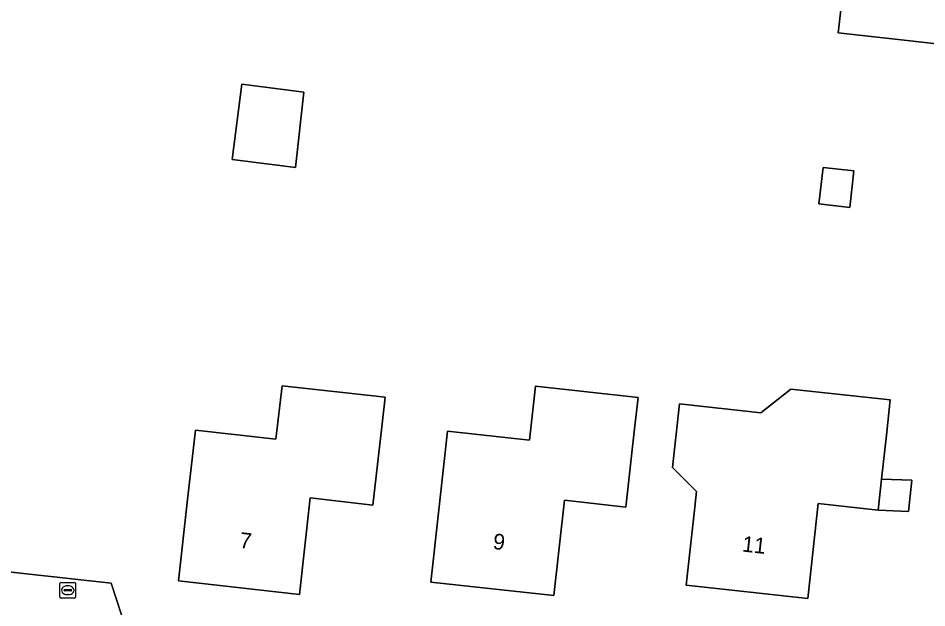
# Model space of a CAD drawing. Extents: x 162396 to 163643, y 386452 to 387406.
# Drawn here: x 162776.3 to 162834, y 386666.2 to 386703.6 of the extents above; entities that cross this region are included whole.
import ezdxf

# ---------------------------------------------------------------- set-up
doc = ezdxf.new("R2010")
doc.units = 0
for name, color, linetype in [('IMGEO_Erf', 7, 'Continuous'), ('IMGEO_Pand', 7, 'Continuous'), ('IMGEO_Pand_nummerreeks', 7, 'Continuous'), ('IMGEO_Rioolput', 7, 'Continuous'), ('IMGEO_Voetpad_open', 7, 'Continuous')]:
    doc.layers.add(name, color=color, linetype=linetype)

msp = doc.modelspace()

# ---------------------------------------------------------------- linework, layer by layer
at = {"layer": 'IMGEO_Erf'}
for points in [[(162776.93, 386743.582), (162768.744, 386730.951), (162762.934, 386721.672), (162757.742, 386711.279), (162754.454, 386701.785), (162744.409, 386671.894), (162782.247, 386667.715), (162783.774, 386663.035), (162787.296, 386663.004), (162855.09, 386662.415)], [(162839.521, 386701.436), (162832.588, 386702.219), (162828.414, 386702.69), (162828.787, 386705.967)]]:
    msp.add_lwpolyline(points, dxfattribs=at)
for points in [[(162793.939, 386694.132), (162792.444, 386694.323), (162789.936, 386694.644), (162790.546, 386699.413), (162794.48, 386698.91)], [(162829.405, 386693.913), (162829.142, 386691.591), (162827.182, 386691.813), (162827.445, 386694.135)], [(162798.86, 386672.684), (162794.888, 386673.133), (162794.194, 386667.001), (162786.513, 386667.87), (162787.075, 386672.839), (162787.596, 386677.445), (162792.71, 386676.866), (162793.095, 386680.268), (162799.635, 386679.528), (162799.423, 386677.653)], [(162815.696, 386679.51), (162815.477, 386677.525), (162814.928, 386672.555), (162811.021, 386672.986), (162810.353, 386666.93), (162802.549, 386667.791), (162803.098, 386672.761), (162803.607, 386677.373), (162808.809, 386676.799), (162809.187, 386680.229)], [(162831.714, 386679.36), (162831.49, 386677.323), (162831.16, 386674.329), (162833.092, 386674.254), (162832.874, 386672.278), (162830.942, 386672.353), (162827.138, 386672.772), (162826.474, 386666.738), (162818.759, 386667.588), (162819.307, 386672.558), (162819.417, 386673.554), (162817.882, 386675.067), (162818.328, 386679.115), (162823.495, 386678.546), (162825.393, 386680.056)]]:
    msp.add_lwpolyline(points, close=True, dxfattribs=at)
at = {"layer": 'IMGEO_Pand'}
for points in [[(162837.327, 386713.973), (162837.431, 386714.898), (162833.648, 386715.325), (162833.716, 386715.925), (162829.959, 386716.349), (162829.003, 386707.886), (162828.787, 386705.967), (162828.414, 386702.69), (162832.588, 386702.219), (162839.521, 386701.436), (162840.097, 386706.535), (162840.386, 386709.774), (162840.079, 386709.809), (162839.876, 386708.014), (162836.694, 386708.373)], [(162792.444, 386694.323), (162793.939, 386694.132), (162794.48, 386698.91), (162790.546, 386699.413), (162789.936, 386694.644)], [(162827.445, 386694.135), (162827.182, 386691.813), (162829.142, 386691.591), (162829.405, 386693.913)], [(162786.513, 386667.87), (162794.194, 386667.001), (162794.888, 386673.133), (162798.86, 386672.684), (162799.423, 386677.653), (162799.635, 386679.528), (162793.095, 386680.268), (162792.71, 386676.866), (162787.596, 386677.445), (162787.075, 386672.839)], [(162802.549, 386667.791), (162810.353, 386666.93), (162811.021, 386672.986), (162814.928, 386672.555), (162815.477, 386677.525), (162815.696, 386679.51), (162809.187, 386680.229), (162808.809, 386676.799), (162803.607, 386677.373), (162803.098, 386672.761)], [(162831.49, 386677.323), (162831.714, 386679.36), (162825.393, 386680.056), (162823.495, 386678.546), (162818.328, 386679.115), (162817.882, 386675.067), (162819.417, 386673.554), (162819.307, 386672.558), (162818.759, 386667.588), (162826.474, 386666.738), (162827.138, 386672.772), (162830.942, 386672.353), (162831.16, 386674.329)], [(162831.16, 386674.329), (162830.942, 386672.353), (162832.874, 386672.278), (162833.092, 386674.254)]]:
    msp.add_lwpolyline(points, close=True, dxfattribs=at)
at = {"layer": 'IMGEO_Rioolput'}
for p, q in [((162778.989, 386666.846), (162778.989, 386667.698)), ((162779.064, 386667.772), (162779.916, 386667.772)), ((162779.477, 386667.552), (162779.502, 386667.552)), ((162779.99, 386667.698), (162779.99, 386666.846)), ((162779.248, 386667.266), (162779.248, 386667.278)), ((162779.686, 386667.229), (162779.288, 386667.229)), ((162779.291, 386667.315), (162779.689, 386667.315)), ((162779.5, 386666.992), (162779.475, 386666.992)), ((162779.732, 386667.278), (162779.732, 386667.266)), ((162779.916, 386666.772), (162779.064, 386666.772))]:
    msp.add_line(p, q, dxfattribs=at)
for points in [[(162778.989, 386666.846), (162778.989, 386667.698)], [(162779.064, 386667.772), (162779.916, 386667.772)], [(162779.99, 386667.698), (162779.99, 386666.846)], [(162779.916, 386666.772), (162779.064, 386666.772)]]:
    msp.add_lwpolyline(points, dxfattribs=at)
for centre, radius, start, end in [((162779.066, 386667.696), 0.0765, 91.55205, 178.44795), ((162779.066, 386667.696), 0.0765, 91.55205, 178.44795), ((162779.914, 386667.696), 0.0765, 1.55205, 88.44795), ((162779.914, 386667.696), 0.0765, 1.55205, 88.44795), ((162779.288, 386667.275), 0.0403, 85.87752, 175.75265), ((162779.285, 386667.265), 0.0366, 178.93798, 274.71019), ((162779.689, 386667.272), 0.043, 264.86636, 352.45326), ((162779.693, 386667.277), 0.0386, 1.73085, 96.63898), ((162779.066, 386666.848), 0.0765, 181.55205, 268.44795), ((162779.066, 386666.848), 0.0765, 181.55205, 268.44795), ((162779.914, 386666.848), 0.0765, 271.55205, 358.44795), ((162779.914, 386666.848), 0.0765, 271.55205, 358.44795)]:
    msp.add_arc(centre, radius, start, end, dxfattribs=at)
for centre, major_axis, ratio, start_param, end_param in [((162779.476, 386667.272), (-0.387, 0.002), 0.722429, 4.712389, 7.853982), ((162779.501, 386667.272), (-0.39, 0.002), 0.717154, 1.570796, 4.712389)]:
    msp.add_ellipse(centre, major_axis=major_axis, ratio=ratio, start_param=start_param, end_param=end_param, dxfattribs=at)
at = {"layer": 'IMGEO_Voetpad_open'}
msp.add_lwpolyline([(162782.247, 386667.715), (162744.409, 386671.894), (162743.548, 386669.105), (162779.378, 386664.867), (162777.902, 386652.152), (162786.017, 386651.238), (162787.296, 386663.004), (162783.774, 386663.035)], close=True, dxfattribs=at)

# ---------------------------------------------------------------- texts
at = {"layer": 'IMGEO_Pand_nummerreeks'}
for s, rotation, p in [('7', 353.54521, (162790.363, 386669.97)), ('9', 353.70413, (162806.453, 386669.896)), ('11', 353.71465, (162822.275, 386669.736))]:
    msp.add_text(s, height=1, rotation=rotation, dxfattribs=at).set_placement(p)

doc.saveas('drawing.dxf')
